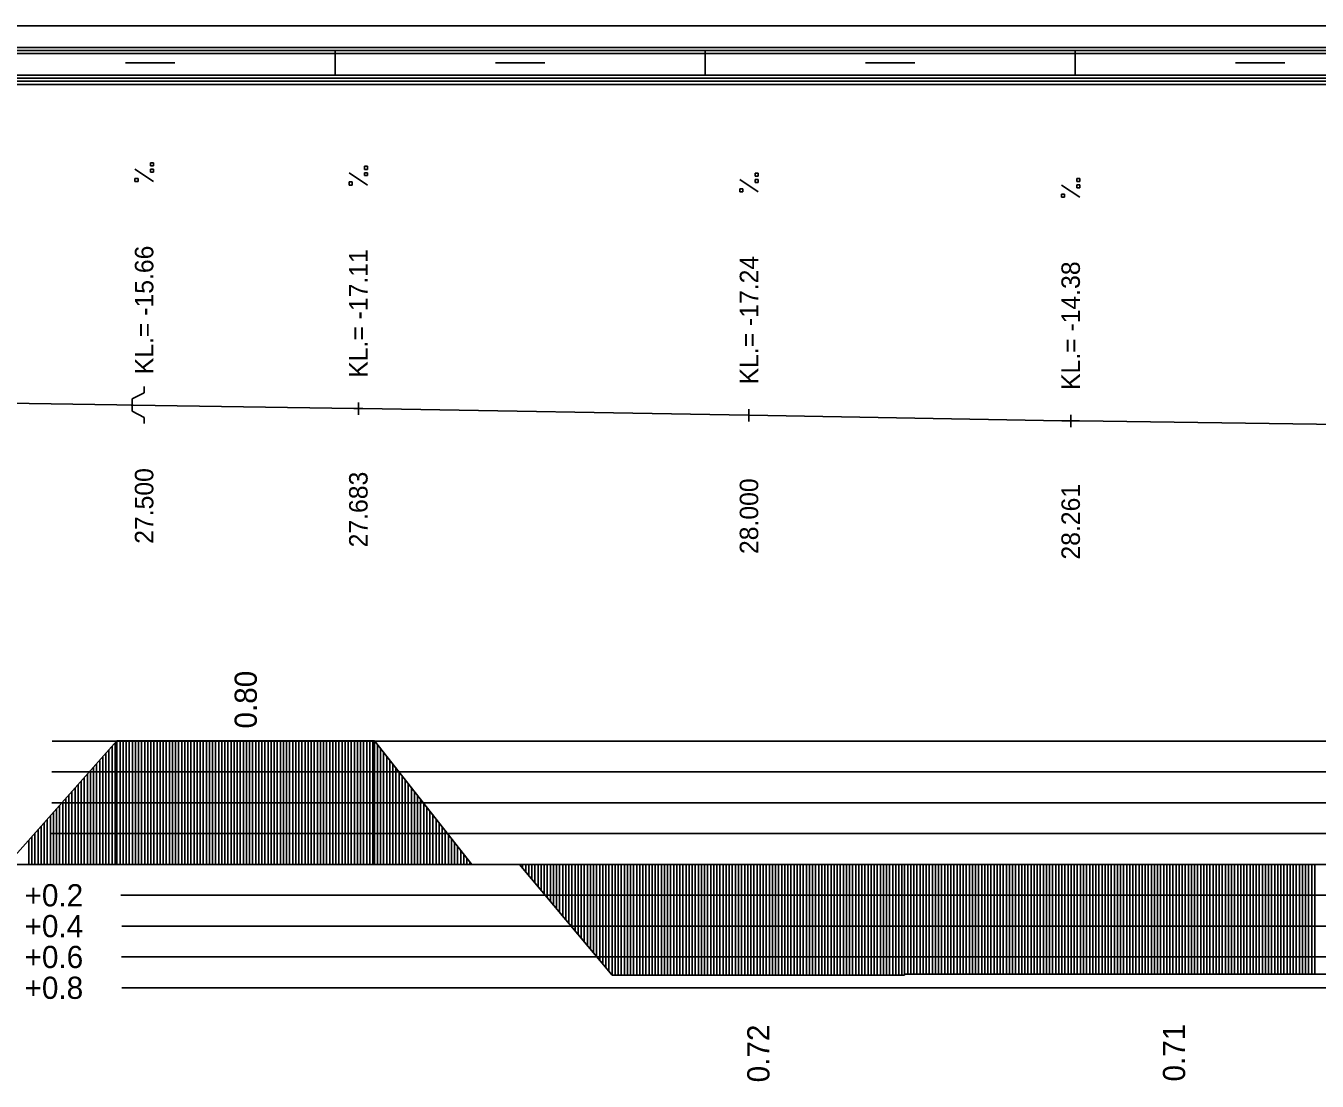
# Model space of a CAD drawing. Extents: x 2 to 10148, y 0 to 380.
# Drawn here: x 3039.9 to 3144.6, y 294.4 to 380 of the extents above; entities that cross this region are included whole.
import ezdxf

# ---------------------------------------------------------------- set-up
doc = ezdxf.new("R2010")
doc.units = 0
for name, color, linetype in [('NIVELETA_CARA', 7, 'Continuous'), ('NIVELETA_TEXT', 7, 'Continuous'), ('RAM', 7, 'Continuous'), ('ZRYCHL_CARA_C', 7, 'Continuous'), ('ZRYCHL_RASTR', 7, 'Continuous'), ('ZRYCHL_TEXT', 7, 'Continuous')]:
    doc.layers.add(name, color=color, linetype=linetype)

msp = doc.modelspace()

# ---------------------------------------------------------------- linework, layer by layer
at = {"layer": 'NIVELETA_CARA'}
for p, q in [((3049.51, 350.25), (3049.51, 350.75)), ((3048.55, 349.75), (3049.51, 350.25)), ((3048.55, 348.75), (3048.55, 349.75)), ((3038.41, 349.41), (3047.31, 349.27)), ((3047.31, 349.27), (3048.47, 349.25)), ((3048.47, 349.25), (3048.55, 349.25)), ((3048.55, 349.25), (3048.63, 349.25)), ((3048.55, 348.75), (3049.51, 348.25)), ((3048.63, 349.25), (3066.52, 348.97)), ((3066.52, 348.97), (3066.88, 348.96)), ((3066.88, 348.46), (3066.88, 349.46)), ((3066.88, 348.96), (3067.24, 348.96)), ((3067.24, 348.96), (3098.52, 348.42)), ((3098.55, 347.92), (3098.55, 348.92)), ((3049.51, 348.25), (3049.51, 347.75)), ((3098.52, 348.42), (3098.55, 348.42)), ((3098.55, 348.42), (3098.59, 348.42)), ((3098.59, 348.42), (3123.91, 347.98)), ((3123.91, 347.98), (3124.63, 347.97)), ((3124.63, 347.47), (3124.63, 348.47)), ((3124.63, 347.97), (3125.34, 347.96)), ((3125.34, 347.96), (3146.48, 347.66))]:
    msp.add_line(p, q, dxfattribs=at)
at = {"layer": 'NIVELETA_TEXT'}
for p, q in [((3050.26, 368.89), (3050.02, 368.89)), ((3050.02, 368.89), (3050.02, 368.65)), ((3050.02, 368.65), (3050.02, 368.64)), ((3050.02, 368.64), (3050.26, 368.64)), ((3050.26, 368.64), (3050.26, 368.89)), ((3067.63, 368.61), (3067.38, 368.61)), ((3067.38, 368.61), (3067.38, 368.36)), ((3067.63, 368.36), (3067.63, 368.61)), ((3050.26, 367.38), (3048.77, 368.37)), ((3049.02, 367.62), (3048.77, 367.62)), ((3048.77, 367.62), (3048.77, 367.38)), ((3049.02, 367.38), (3049.02, 367.62)), ((3050.26, 368.38), (3050.02, 368.38)), ((3050.02, 368.38), (3050.02, 368.14)), ((3050.02, 368.14), (3050.02, 368.13)), ((3050.02, 368.13), (3050.26, 368.13)), ((3050.26, 368.13), (3050.26, 368.38)), ((3067.63, 367.09), (3066.13, 368.08)), ((3067.38, 368.36), (3067.63, 368.36)), ((3067.38, 368.36), (3067.39, 368.36)), ((3067.63, 368.09), (3067.38, 368.09)), ((3067.38, 368.09), (3067.38, 367.85)), ((3067.38, 367.85), (3067.63, 367.85)), ((3067.38, 367.85), (3067.39, 367.85)), ((3067.63, 367.85), (3067.63, 368.09)), ((3099.3, 366.55), (3097.81, 367.54)), ((3099.3, 368.06), (3099.05, 368.06)), ((3099.05, 368.06), (3099.05, 367.82)), ((3099.05, 367.82), (3099.3, 367.82)), ((3099.05, 367.82), (3099.06, 367.82)), ((3099.3, 367.55), (3099.05, 367.55)), ((3099.05, 367.55), (3099.05, 367.31)), ((3099.3, 367.82), (3099.3, 368.06)), ((3099.3, 367.3), (3099.3, 367.55)), ((3125.37, 367.61), (3125.13, 367.61)), ((3125.13, 367.61), (3125.13, 367.37)), ((3125.37, 367.37), (3125.37, 367.61)), ((3048.77, 367.38), (3049.02, 367.38)), ((3048.77, 367.38), (3048.77, 367.38)), ((3066.38, 367.34), (3066.13, 367.34)), ((3066.13, 367.34), (3066.13, 367.09)), ((3066.13, 367.09), (3066.38, 367.09)), ((3066.13, 367.09), (3066.14, 367.09)), ((3066.38, 367.09), (3066.38, 367.34)), ((3098.05, 366.79), (3097.81, 366.79)), ((3097.81, 366.79), (3097.81, 366.55)), ((3097.81, 366.55), (3098.05, 366.55)), ((3097.81, 366.55), (3097.81, 366.55)), ((3098.05, 366.55), (3098.05, 366.79)), ((3099.05, 367.31), (3099.06, 367.3)), ((3099.05, 367.3), (3099.3, 367.3)), ((3125.37, 366.1), (3123.88, 367.09)), ((3125.13, 367.37), (3125.37, 367.37)), ((3125.13, 367.37), (3125.13, 367.37)), ((3125.37, 367.1), (3125.13, 367.1)), ((3125.13, 367.1), (3125.13, 366.86)), ((3125.13, 366.86), (3125.37, 366.86)), ((3125.13, 366.86), (3125.13, 366.86)), ((3125.37, 366.86), (3125.37, 367.1)), ((3124.13, 366.35), (3123.88, 366.35)), ((3123.88, 366.35), (3123.88, 366.1)), ((3123.88, 366.1), (3124.13, 366.1)), ((3123.88, 366.1), (3123.88, 366.1)), ((3124.13, 366.1), (3124.13, 366.35))]:
    msp.add_line(p, q, dxfattribs=at)
at = {"layer": 'RAM'}
for p, q in [((3155.54, 380), (2328.7, 380)), ((3155.54, 378.25), (2328.7, 378.25)), ((3155.54, 378), (2328.7, 378)), ((3065, 376), (3065, 378)), ((3095, 376), (3095, 378)), ((3125, 376), (3125, 378)), ((3155.54, 377.75), (2328.7, 377.75)), ((3048, 377), (3052, 377)), ((3078, 377), (3082, 377)), ((3108, 377), (3112, 377)), ((3138, 377), (3142, 377)), ((3155.54, 376), (2328.7, 376)), ((3155.54, 375.75), (2328.7, 375.75)), ((3155.54, 375.5), (2328.7, 375.5)), ((3155.54, 375.25), (2328.7, 375.25))]:
    msp.add_line(p, q, dxfattribs=at)
at = {"layer": 'ZRYCHL_CARA_C'}
for p, q in [((3038.41, 312), (3047.31, 322.02)), ((3046.91, 312), (3046.91, 321.56)), ((3047.16, 312), (3047.16, 321.84)), ((3047.31, 312), (3047.31, 322.02)), ((3047.31, 322.02), (3068.18, 322.02)), ((3047.56, 312), (3047.56, 322.02)), ((3047.81, 312), (3047.81, 322.02)), ((3048.06, 312), (3048.06, 322.02)), ((3048.31, 312), (3048.31, 322.02)), ((3048.56, 312), (3048.56, 322.02)), ((3048.81, 312), (3048.81, 322.02)), ((3049.06, 312), (3049.06, 322.02)), ((3049.31, 312), (3049.31, 322.02)), ((3049.56, 312), (3049.56, 322.02)), ((3049.81, 312), (3049.81, 322.02)), ((3050.06, 312), (3050.06, 322.02)), ((3050.31, 312), (3050.31, 322.02)), ((3050.56, 312), (3050.56, 322.02)), ((3050.81, 312), (3050.81, 322.02)), ((3051.06, 312), (3051.06, 322.02)), ((3051.31, 312), (3051.31, 322.02)), ((3051.56, 312), (3051.56, 322.02)), ((3051.81, 312), (3051.81, 322.02)), ((3052.06, 312), (3052.06, 322.02)), ((3052.31, 312), (3052.31, 322.02)), ((3052.56, 312), (3052.56, 322.02)), ((3052.81, 312), (3052.81, 322.02)), ((3053.06, 312), (3053.06, 322.02)), ((3053.31, 312), (3053.31, 322.02)), ((3053.56, 312), (3053.56, 322.02)), ((3053.81, 312), (3053.81, 322.02)), ((3054.06, 312), (3054.06, 322.02)), ((3054.31, 312), (3054.31, 322.02)), ((3054.56, 312), (3054.56, 322.02)), ((3054.81, 312), (3054.81, 322.02)), ((3055.06, 312), (3055.06, 322.02)), ((3055.31, 312), (3055.31, 322.02)), ((3055.56, 312), (3055.56, 322.02)), ((3055.81, 312), (3055.81, 322.02)), ((3056.06, 312), (3056.06, 322.02)), ((3056.31, 312), (3056.31, 322.02)), ((3056.56, 312), (3056.56, 322.02)), ((3056.81, 312), (3056.81, 322.02)), ((3057.06, 312), (3057.06, 322.02)), ((3057.31, 312), (3057.31, 322.02)), ((3057.56, 312), (3057.56, 322.02)), ((3057.81, 312), (3057.81, 322.02)), ((3058.06, 312), (3058.06, 322.02)), ((3058.31, 312), (3058.31, 322.02)), ((3058.56, 312), (3058.56, 322.02)), ((3058.81, 312), (3058.81, 322.02)), ((3059.06, 312), (3059.06, 322.02)), ((3059.31, 312), (3059.31, 322.02)), ((3059.56, 312), (3059.56, 322.02)), ((3059.81, 312), (3059.81, 322.02)), ((3060.06, 312), (3060.06, 322.02)), ((3060.31, 312), (3060.31, 322.02)), ((3060.56, 312), (3060.56, 322.02)), ((3060.81, 312), (3060.81, 322.02)), ((3061.06, 312), (3061.06, 322.02)), ((3061.31, 312), (3061.31, 322.02)), ((3061.56, 312), (3061.56, 322.02)), ((3061.81, 312), (3061.81, 322.02)), ((3062.06, 312), (3062.06, 322.02)), ((3062.31, 312), (3062.31, 322.02)), ((3062.56, 312), (3062.56, 322.02)), ((3062.81, 312), (3062.81, 322.02)), ((3063.06, 312), (3063.06, 322.02)), ((3063.31, 312), (3063.31, 322.02)), ((3063.56, 312), (3063.56, 322.02)), ((3063.81, 312), (3063.81, 322.02)), ((3064.06, 312), (3064.06, 322.02)), ((3064.31, 312), (3064.31, 322.02)), ((3064.56, 312), (3064.56, 322.02)), ((3064.81, 312), (3064.81, 322.02)), ((3065.06, 312), (3065.06, 322.02)), ((3065.31, 312), (3065.31, 322.02)), ((3065.56, 312), (3065.56, 322.02)), ((3065.81, 312), (3065.81, 322.02)), ((3066.06, 312), (3066.06, 322.02)), ((3066.31, 312), (3066.31, 322.02)), ((3066.56, 312), (3066.56, 322.02)), ((3066.81, 312), (3066.81, 322.02)), ((3067.06, 312), (3067.06, 322.02)), ((3067.31, 312), (3067.31, 322.02)), ((3067.56, 312), (3067.56, 322.02)), ((3067.81, 312), (3067.81, 322.02)), ((3068.06, 312), (3068.06, 322.02)), ((3068.18, 312), (3068.18, 322.02)), ((3068.18, 322.02), (3076.08, 312)), ((3068.43, 312), (3068.43, 321.7)), ((3045.91, 312), (3045.91, 320.43)), ((3046.16, 312), (3046.16, 320.71)), ((3046.41, 312), (3046.41, 321)), ((3046.66, 312), (3046.66, 321.28)), ((3068.68, 312), (3068.68, 321.38)), ((3068.93, 312), (3068.93, 321.07)), ((3069.18, 312), (3069.18, 320.75)), ((3069.43, 312), (3069.43, 320.43)), ((3045.16, 312), (3045.16, 319.59)), ((3045.41, 312), (3045.41, 319.87)), ((3045.66, 312), (3045.66, 320.15)), ((3069.68, 312), (3069.68, 320.12)), ((3069.93, 312), (3069.93, 319.8)), ((3070.18, 312), (3070.18, 319.48)), ((3044.16, 312), (3044.16, 318.47)), ((3044.41, 312), (3044.41, 318.75)), ((3044.66, 312), (3044.66, 319.03)), ((3044.91, 312), (3044.91, 319.31)), ((3070.43, 312), (3070.43, 319.17)), ((3070.68, 312), (3070.68, 318.85)), ((3070.93, 312), (3070.93, 318.53)), ((3043.16, 312), (3043.16, 317.34)), ((3043.41, 312), (3043.41, 317.62)), ((3043.66, 312), (3043.66, 317.9)), ((3043.91, 312), (3043.91, 318.18)), ((3071.18, 312), (3071.18, 318.22)), ((3071.43, 312), (3071.43, 317.9)), ((3071.68, 312), (3071.68, 317.58)), ((3071.93, 312), (3071.93, 317.27)), ((3042.16, 312), (3042.16, 316.22)), ((3042.41, 312), (3042.41, 316.5)), ((3042.66, 312), (3042.66, 316.78)), ((3042.91, 312), (3042.91, 317.06)), ((3072.18, 312), (3072.18, 316.95)), ((3072.43, 312), (3072.43, 316.63)), ((3072.68, 312), (3072.68, 316.32)), ((3041.41, 312), (3041.41, 315.37)), ((3041.66, 312), (3041.66, 315.65)), ((3041.91, 312), (3041.91, 315.94)), ((3072.93, 312), (3072.93, 316)), ((3073.18, 312), (3073.18, 315.68)), ((3073.43, 312), (3073.43, 315.37)), ((3040.41, 312), (3040.41, 314.25)), ((3040.66, 312), (3040.66, 314.53)), ((3040.91, 312), (3040.91, 314.81)), ((3041.16, 312), (3041.16, 315.09)), ((3073.68, 312), (3073.68, 315.05)), ((3073.93, 312), (3073.93, 314.73)), ((3074.18, 312), (3074.18, 314.42)), ((3074.43, 312), (3074.43, 314.1)), ((3040.16, 312), (3040.16, 313.97)), ((3074.68, 312), (3074.68, 313.78)), ((3074.93, 312), (3074.93, 313.47)), ((3075.18, 312), (3075.18, 313.15)), ((2328.7, 312), (3155.54, 312)), ((3075.43, 312), (3075.43, 312.83)), ((3075.68, 312), (3075.68, 312.52)), ((3075.93, 312), (3075.93, 312.2)), ((3079.95, 312), (3087.45, 303.03)), ((3080.2, 312), (3080.2, 311.7)), ((3080.45, 312), (3080.45, 311.4)), ((3080.7, 312), (3080.7, 311.1)), ((3080.95, 312), (3080.95, 310.8)), ((3081.2, 312), (3081.2, 310.51)), ((3081.45, 312), (3081.45, 310.21)), ((3081.7, 312), (3081.7, 309.91)), ((3081.95, 312), (3081.95, 309.61)), ((3082.2, 312), (3082.2, 309.31)), ((3082.45, 312), (3082.45, 309.01)), ((3082.7, 312), (3082.7, 308.71)), ((3082.95, 312), (3082.95, 308.41)), ((3083.2, 312), (3083.2, 308.11)), ((3083.45, 312), (3083.45, 307.82)), ((3083.7, 312), (3083.7, 307.52)), ((3083.95, 312), (3083.95, 307.22)), ((3084.2, 312), (3084.2, 306.92)), ((3084.45, 312), (3084.45, 306.62)), ((3084.7, 312), (3084.7, 306.32)), ((3084.95, 312), (3084.95, 306.02)), ((3085.2, 312), (3085.2, 305.72)), ((3085.45, 312), (3085.45, 305.42)), ((3085.7, 312), (3085.7, 305.12)), ((3085.95, 312), (3085.95, 304.83)), ((3086.2, 312), (3086.2, 304.53)), ((3086.45, 312), (3086.45, 304.23)), ((3086.7, 312), (3086.7, 303.93)), ((3086.95, 312), (3086.95, 303.63)), ((3087.2, 312), (3087.2, 303.33)), ((3087.45, 312), (3087.45, 303.03)), ((3087.7, 312), (3087.7, 303.03)), ((3087.95, 312), (3087.95, 303.03)), ((3088.2, 312), (3088.2, 303.03)), ((3088.45, 312), (3088.45, 303.03)), ((3088.7, 312), (3088.7, 303.03)), ((3088.95, 312), (3088.95, 303.03)), ((3089.2, 312), (3089.2, 303.03)), ((3089.45, 312), (3089.45, 303.03)), ((3089.7, 312), (3089.7, 303.03)), ((3089.95, 312), (3089.95, 303.03)), ((3090.2, 312), (3090.2, 303.03)), ((3090.45, 312), (3090.45, 303.03)), ((3090.7, 312), (3090.7, 303.03)), ((3090.95, 312), (3090.95, 303.03)), ((3091.2, 312), (3091.2, 303.03)), ((3091.45, 312), (3091.45, 303.03)), ((3091.7, 312), (3091.7, 303.03)), ((3091.95, 312), (3091.95, 303.03)), ((3092.2, 312), (3092.2, 303.03)), ((3092.45, 312), (3092.45, 303.03)), ((3092.7, 312), (3092.7, 303.03)), ((3092.95, 312), (3092.95, 303.03)), ((3093.2, 312), (3093.2, 303.03)), ((3093.45, 312), (3093.45, 303.03)), ((3093.7, 312), (3093.7, 303.03)), ((3093.95, 312), (3093.95, 303.03)), ((3094.2, 312), (3094.2, 303.03)), ((3094.45, 312), (3094.45, 303.03)), ((3094.7, 312), (3094.7, 303.03)), ((3094.95, 312), (3094.95, 303.03)), ((3095.2, 312), (3095.2, 303.03)), ((3095.45, 312), (3095.45, 303.03)), ((3095.7, 312), (3095.7, 303.03)), ((3095.95, 312), (3095.95, 303.03)), ((3096.2, 312), (3096.2, 303.03)), ((3096.45, 312), (3096.45, 303.03)), ((3096.7, 312), (3096.7, 303.03)), ((3096.95, 312), (3096.95, 303.03)), ((3097.2, 312), (3097.2, 303.03)), ((3097.45, 312), (3097.45, 303.03)), ((3097.7, 312), (3097.7, 303.03)), ((3097.95, 312), (3097.95, 303.03)), ((3098.2, 312), (3098.2, 303.03)), ((3098.45, 312), (3098.45, 303.03)), ((3098.7, 312), (3098.7, 303.03)), ((3098.95, 312), (3098.95, 303.03)), ((3099.2, 312), (3099.2, 303.03)), ((3099.45, 312), (3099.45, 303.03)), ((3099.7, 312), (3099.7, 303.03)), ((3099.95, 312), (3099.95, 303.03)), ((3100.2, 312), (3100.2, 303.03)), ((3100.45, 312), (3100.45, 303.03)), ((3100.7, 312), (3100.7, 303.03)), ((3100.95, 312), (3100.95, 303.03)), ((3101.2, 312), (3101.2, 303.03)), ((3101.45, 312), (3101.45, 303.03)), ((3101.7, 312), (3101.7, 303.03)), ((3101.95, 312), (3101.95, 303.03)), ((3102.2, 312), (3102.2, 303.03)), ((3102.45, 312), (3102.45, 303.03)), ((3102.7, 312), (3102.7, 303.03)), ((3102.95, 312), (3102.95, 303.03)), ((3103.2, 312), (3103.2, 303.03)), ((3103.45, 312), (3103.45, 303.03)), ((3103.7, 312), (3103.7, 303.03)), ((3103.95, 312), (3103.95, 303.03)), ((3104.2, 312), (3104.2, 303.03)), ((3104.45, 312), (3104.45, 303.03)), ((3104.7, 312), (3104.7, 303.03)), ((3104.95, 312), (3104.95, 303.03)), ((3105.2, 312), (3105.2, 303.03)), ((3105.45, 312), (3105.45, 303.03)), ((3105.7, 312), (3105.7, 303.03)), ((3105.95, 312), (3105.95, 303.03)), ((3106.2, 312), (3106.2, 303.03)), ((3106.45, 312), (3106.45, 303.03)), ((3106.7, 312), (3106.7, 303.03)), ((3106.95, 312), (3106.95, 303.03)), ((3107.2, 312), (3107.2, 303.03)), ((3107.45, 312), (3107.45, 303.03)), ((3107.7, 312), (3107.7, 303.03)), ((3107.95, 312), (3107.95, 303.03)), ((3108.2, 312), (3108.2, 303.03)), ((3108.45, 312), (3108.45, 303.03)), ((3108.7, 312), (3108.7, 303.03)), ((3108.95, 312), (3108.95, 303.03)), ((3109.2, 312), (3109.2, 303.03)), ((3109.45, 312), (3109.45, 303.03)), ((3109.7, 312), (3109.7, 303.03)), ((3109.95, 312), (3109.95, 303.03)), ((3110.2, 312), (3110.2, 303.03)), ((3110.45, 312), (3110.45, 303.03)), ((3110.7, 312), (3110.7, 303.03)), ((3110.95, 312), (3110.95, 303.03)), ((3111.17, 312), (3111.17, 303.1)), ((3111.42, 312), (3111.42, 303.1)), ((3111.67, 312), (3111.67, 303.1)), ((3111.92, 312), (3111.92, 303.1)), ((3112.17, 312), (3112.17, 303.1)), ((3112.42, 312), (3112.42, 303.1)), ((3112.67, 312), (3112.67, 303.1)), ((3112.92, 312), (3112.92, 303.1)), ((3113.17, 312), (3113.17, 303.1)), ((3113.42, 312), (3113.42, 303.1)), ((3113.67, 312), (3113.67, 303.1)), ((3113.92, 312), (3113.92, 303.1)), ((3114.17, 312), (3114.17, 303.1)), ((3114.42, 312), (3114.42, 303.1)), ((3114.67, 312), (3114.67, 303.1)), ((3114.92, 312), (3114.92, 303.1)), ((3115.17, 312), (3115.17, 303.1)), ((3115.42, 312), (3115.42, 303.1)), ((3115.67, 312), (3115.67, 303.1)), ((3115.92, 312), (3115.92, 303.1)), ((3116.17, 312), (3116.17, 303.1)), ((3116.42, 312), (3116.42, 303.1)), ((3116.67, 312), (3116.67, 303.1)), ((3116.92, 312), (3116.92, 303.1)), ((3117.17, 312), (3117.17, 303.1)), ((3117.42, 312), (3117.42, 303.1)), ((3117.67, 312), (3117.67, 303.1)), ((3117.92, 312), (3117.92, 303.1)), ((3118.17, 312), (3118.17, 303.1)), ((3118.42, 312), (3118.42, 303.1)), ((3118.67, 312), (3118.67, 303.1)), ((3118.92, 312), (3118.92, 303.1)), ((3119.17, 312), (3119.17, 303.1)), ((3119.42, 312), (3119.42, 303.1)), ((3119.67, 312), (3119.67, 303.1)), ((3119.92, 312), (3119.92, 303.1)), ((3120.17, 312), (3120.17, 303.1)), ((3120.42, 312), (3120.42, 303.1)), ((3120.67, 312), (3120.67, 303.1)), ((3120.92, 312), (3120.92, 303.1)), ((3121.17, 312), (3121.17, 303.1)), ((3121.42, 312), (3121.42, 303.1)), ((3121.67, 312), (3121.67, 303.1)), ((3121.92, 312), (3121.92, 303.1)), ((3122.17, 312), (3122.17, 303.1)), ((3122.42, 312), (3122.42, 303.1)), ((3122.67, 312), (3122.67, 303.1)), ((3122.92, 312), (3122.92, 303.1)), ((3123.17, 312), (3123.17, 303.1)), ((3123.42, 312), (3123.42, 303.1)), ((3123.67, 312), (3123.67, 303.1)), ((3123.92, 312), (3123.92, 303.1)), ((3124.17, 312), (3124.17, 303.1)), ((3124.42, 312), (3124.42, 303.1)), ((3124.67, 312), (3124.67, 303.1)), ((3124.92, 312), (3124.92, 303.1)), ((3125.17, 312), (3125.17, 303.1)), ((3125.42, 312), (3125.42, 303.1)), ((3125.67, 312), (3125.67, 303.1)), ((3125.92, 312), (3125.92, 303.1)), ((3126.17, 312), (3126.17, 303.1)), ((3126.42, 312), (3126.42, 303.1)), ((3126.67, 312), (3126.67, 303.1)), ((3126.92, 312), (3126.92, 303.1)), ((3127.17, 312), (3127.17, 303.1)), ((3127.42, 312), (3127.42, 303.1)), ((3127.67, 312), (3127.67, 303.1)), ((3127.92, 312), (3127.92, 303.1)), ((3128.17, 312), (3128.17, 303.1)), ((3128.42, 312), (3128.42, 303.1)), ((3128.67, 312), (3128.67, 303.1)), ((3128.92, 312), (3128.92, 303.1)), ((3129.17, 312), (3129.17, 303.1)), ((3129.42, 312), (3129.42, 303.1)), ((3129.67, 312), (3129.67, 303.1)), ((3129.92, 312), (3129.92, 303.1)), ((3130.17, 312), (3130.17, 303.1)), ((3130.42, 312), (3130.42, 303.1)), ((3130.67, 312), (3130.67, 303.1)), ((3130.92, 312), (3130.92, 303.1)), ((3131.17, 312), (3131.17, 303.1)), ((3131.42, 312), (3131.42, 303.1)), ((3131.67, 312), (3131.67, 303.1)), ((3131.92, 312), (3131.92, 303.1)), ((3132.17, 312), (3132.17, 303.1)), ((3132.42, 312), (3132.42, 303.1)), ((3132.67, 312), (3132.67, 303.1)), ((3132.92, 312), (3132.92, 303.1)), ((3133.17, 312), (3133.17, 303.1)), ((3133.42, 312), (3133.42, 303.1)), ((3133.67, 312), (3133.67, 303.1)), ((3133.92, 312), (3133.92, 303.1)), ((3134.17, 312), (3134.17, 303.1)), ((3134.42, 312), (3134.42, 303.1)), ((3134.67, 312), (3134.67, 303.1)), ((3134.92, 312), (3134.92, 303.1)), ((3135.17, 312), (3135.17, 303.1)), ((3135.42, 312), (3135.42, 303.1)), ((3135.67, 312), (3135.67, 303.1)), ((3135.92, 312), (3135.92, 303.1)), ((3136.17, 312), (3136.17, 303.1)), ((3136.42, 312), (3136.42, 303.1)), ((3136.67, 312), (3136.67, 303.1)), ((3136.92, 312), (3136.92, 303.1)), ((3137.17, 312), (3137.17, 303.1)), ((3137.42, 312), (3137.42, 303.1)), ((3137.67, 312), (3137.67, 303.1)), ((3137.92, 312), (3137.92, 303.1)), ((3138.17, 312), (3138.17, 303.1)), ((3138.42, 312), (3138.42, 303.1)), ((3138.67, 312), (3138.67, 303.1)), ((3138.92, 312), (3138.92, 303.1)), ((3139.17, 312), (3139.17, 303.1)), ((3139.42, 312), (3139.42, 303.1)), ((3139.67, 312), (3139.67, 303.1)), ((3139.92, 312), (3139.92, 303.1)), ((3140.17, 312), (3140.17, 303.1)), ((3140.42, 312), (3140.42, 303.1)), ((3140.67, 312), (3140.67, 303.1)), ((3140.92, 312), (3140.92, 303.1)), ((3141.17, 312), (3141.17, 303.1)), ((3141.42, 312), (3141.42, 303.1)), ((3141.67, 312), (3141.67, 303.1)), ((3141.92, 312), (3141.92, 303.1)), ((3142.17, 312), (3142.17, 303.1)), ((3142.42, 312), (3142.42, 303.1)), ((3142.67, 312), (3142.67, 303.1)), ((3142.92, 312), (3142.92, 303.1)), ((3143.17, 312), (3143.17, 303.1)), ((3143.42, 312), (3143.42, 303.1)), ((3143.67, 312), (3143.67, 303.1)), ((3143.92, 312), (3143.92, 303.1)), ((3144.17, 312), (3144.17, 303.1)), ((3144.42, 312), (3144.42, 303.1)), ((3087.45, 303.03), (3111.17, 303.03)), ((3111.17, 303.03), (3111.17, 303.1)), ((3111.17, 303.1), (3156.8, 303.1))]:
    msp.add_line(p, q, dxfattribs=at)
at = {"layer": 'ZRYCHL_RASTR'}
for p, q in [((3042.06, 322), (3155.54, 322)), ((3042.04, 319.5), (3155.54, 319.5)), ((3042.04, 317), (3155.54, 317)), ((3041.95, 314.5), (3155.54, 314.5)), ((3047.62, 309.5), (3248, 309.5)), ((3047.7, 307), (3248, 307)), ((3047.69, 304.5), (3248, 304.5)), ((3047.7, 302), (3248, 302))]:
    msp.add_line(p, q, dxfattribs=at)

# ---------------------------------------------------------------- texts
at = {"layer": 'NIVELETA_TEXT'}
for s, p in [('KL.= -15.66', (3050.26, 351.75)), ('KL.= -17.11', (3067.63, 351.46)), ('KL.= -17.24', (3099.3, 350.92)), ('KL.= -14.38', (3125.38, 350.47)), ('27.500', (3050.26, 338)), ('27.683', (3067.63, 337.71)), ('28.000', (3099.3, 337.17)), ('28.261', (3125.38, 336.72))]:
    msp.add_text(s, height=1.5, rotation=90, dxfattribs=at).set_placement(p)
at = {"layer": 'ZRYCHL_TEXT'}
for s, p in [('0.80', (3058.65, 323.02)), ('0.72', (3100.21, 294.33)), ('0.71', (3133.91, 294.4))]:
    msp.add_text(s, height=1.8, rotation=90, dxfattribs=at).set_placement(p)
for s, p in [('+0.2', (3039.82, 308.6)), ('+0.4', (3039.82, 306.1)), ('+0.6', (3039.82, 303.6)), ('+0.8', (3039.82, 301.1))]:
    msp.add_text(s, height=1.8, dxfattribs=at).set_placement(p)

doc.saveas('drawing.dxf')
